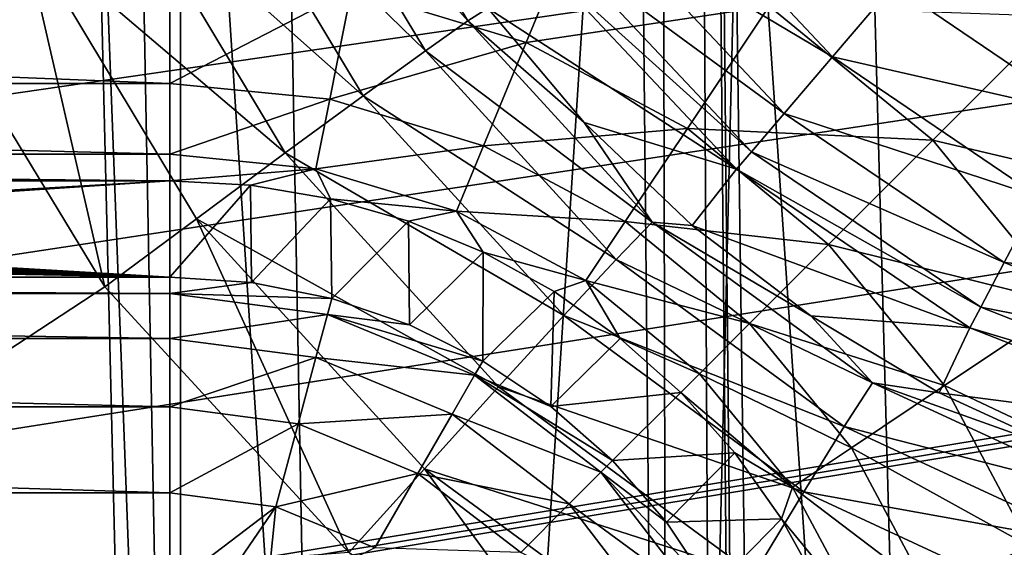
# Model space of a CAD drawing. Header units: metres. Extents: x -105 to 105, y -117 to 62.
# Tile 329 of 382: x 4.02 to 7.19, y 4.35 to 6.05. Entities that reach past the tile are written whole.
import ezdxf

# ---------------------------------------------------------------- set-up
doc = ezdxf.new("R2010")
doc.units = ezdxf.units.M
doc.layers.add('solid_509432_AD150_SW0001', color=7, linetype='CONTINUOUS')
doc.layers.add('solid_509432_AD150_SW0001_01', color=7, linetype='CONTINUOUS')

msp = doc.modelspace()

# ---------------------------------------------------------------- linework, layer by layer
at = {"layer": 'solid_509432_AD150_SW0001'}
for points in [[(90, 18.299999, -16.299999), (-53, -0.25, -16.299999), (-90, -0.25, -16.299999)], [(-90, 18.299999, -16.299999), (90, 18.299999, -16.299999), (-90, -0.25, -16.299999)], [(-4.5, 5.61292, 66.59124), (4.5, 5.527847, 65.932358), (-4.5, 5.527847, 65.932358)], [(-1.484866, 5.327684, 54.465019), (4.5, 5.21715, 48.132549), (-4.5, 5.21715, 48.132549)], [(-4.5, 4.52211, 47.197586), (4.5, 4.217303, 47.150002), (-4.5, 4.217303, 47.150002)]]:
    msp.add_3dface(points, dxfattribs=at)
at = {"layer": 'solid_509432_AD150_SW0001_01'}
for points in [[(1.560201, 19.454649, 71.878479), (0, -90.568039, 71.879997), (6.716792, -90.563103, 71.851799)], [(3.113525, 19.27993, 71.87394), (1.560201, 19.454649, 71.878479), (6.716792, -90.563103, 71.851799)], [(4.649279, 18.989752, 71.866493), (3.113525, 19.27993, 71.87394), (6.716792, -90.563103, 71.851799)], [(6.158848, 18.585764, 71.856293), (4.649279, 18.989752, 71.866493), (6.716792, -90.563103, 71.851799)], [(6.158848, 18.585764, 71.856293), (7.271198, -90.493584, 71.846954), (7.627426, -90.37117, 71.843636)], [(7.633742, 18.070267, 71.843575), (6.158848, 18.585764, 71.856293), (7.627426, -90.37117, 71.843636)], [(6.158848, 18.585764, 71.856293), (7.181343, -90.514397, 71.847771), (7.271198, -90.493584, 71.846954)], [(6.158848, 18.585764, 71.856293), (6.716792, -90.563103, 71.851799), (7.181343, -90.514397, 71.847771)], [(-47.909828, -0.25, -16.299999), (-53, -0.25, -16.299999), (90, 18.299999, -16.299999)], [(-42.814568, -0.25, -16.299999), (-47.909828, -0.25, -16.299999), (90, 18.299999, -16.299999)], [(-37.719303, -0.25, -16.299999), (-42.814568, -0.25, -16.299999), (90, 18.299999, -16.299999)], [(-32.624043, -0.25, -16.299999), (-37.719303, -0.25, -16.299999), (90, 18.299999, -16.299999)], [(-27.549141, -0.25, -16.299999), (-32.624043, -0.25, -16.299999), (90, 18.299999, -16.299999)], [(-23, -0.25, -16.299999), (-27.549141, -0.25, -16.299999), (90, 18.299999, -16.299999)], [(-22.841265, -0.250993, -16.299999), (-23, -0.25, -16.299999), (90, 18.299999, -16.299999)], [(-22.698387, -0.251749, -16.299999), (-22.841265, -0.250993, -16.299999), (90, 18.299999, -16.299999)], [(-10.890583, -0.25, -16.299999), (-22.698387, -0.251749, -16.299999), (90, 18.299999, -16.299999)], [(0, -0.25, -16.299999), (-10.890583, -0.25, -16.299999), (90, 18.299999, -16.299999)], [(10.890579, -0.25, -16.299999), (0, -0.25, -16.299999), (90, 18.299999, -16.299999)], [(3.878526, -0.11237, -13.32726), (4.535146, -0.11237, -13.4), (3.879204, 17.273149, -13.327412)], [(3.879204, 17.273149, -13.327412), (4.535146, -0.11237, -13.4), (4.205353, 17.273149, -13.381818)], [(4.205353, 17.273149, -13.381818), (4.535146, -0.11237, -13.4), (4.535146, 17.273149, -13.4)], [(56.523369, 17.273149, -13.4), (4.535146, 17.273149, -13.4), (53, -0.25, -13.4)], [(52.950596, -0.25, -13.4), (53, -0.25, -13.4), (4.535146, 17.273149, -13.4)], [(52.900997, -0.249998, -13.4), (52.950596, -0.25, -13.4), (4.535146, 17.273149, -13.4)], [(41.241299, -0.200349, -13.4), (52.900997, -0.249998, -13.4), (4.535146, 17.273149, -13.4)], [(34.703178, -0.138733, -13.4), (41.241299, -0.200349, -13.4), (4.535146, 17.273149, -13.4)], [(27.671181, -0.053889, -13.4), (34.703178, -0.138733, -13.4), (4.535146, 17.273149, -13.4)], [(25.500853, -0.025307, -13.4), (27.671181, -0.053889, -13.4), (4.535146, 17.273149, -13.4)], [(23.374996, 0.00235, -13.4), (25.500853, -0.025307, -13.4), (4.535146, 17.273149, -13.4)], [(22.756027, 0.002081, -13.4), (23.374996, 0.00235, -13.4), (4.535146, 17.273149, -13.4)], [(22.091089, -0.016663, -13.4), (22.756027, 0.002081, -13.4), (4.535146, 17.273149, -13.4)], [(21.366352, -0.05458, -13.4), (22.091089, -0.016663, -13.4), (4.535146, 17.273149, -13.4)], [(20.567993, -0.11237, -13.4), (21.366352, -0.05458, -13.4), (4.535146, 17.273149, -13.4)], [(20.325861, -0.121734, -13.4), (20.567993, -0.11237, -13.4), (4.535146, 17.273149, -13.4)], [(20.115334, -0.11237, -13.4), (20.325861, -0.121734, -13.4), (4.535146, 17.273149, -13.4)], [(4.535146, -0.11237, -13.4), (20.115334, -0.11237, -13.4), (4.535146, 17.273149, -13.4)], [(3.872695, -3.806017, 3.6), (4.037329, 16.087421, 3.6), (1.356257, 16.4984, 3.6)], [(3.872695, -3.806017, 3.6), (4.506017, -3.172695, 3.6), (4.037329, 16.087421, 3.6)], [(5.26448, -2.696117, 3.6), (6, 8.7, 3.6), (4.037329, 16.087421, 3.6)], [(4.506017, -3.172695, 3.6), (5.26448, -2.696117, 3.6), (4.037329, 16.087421, 3.6)], [(5.26448, -2.696117, 3.6), (6.109882, -2.400297, 3.6), (6, 8.7, 3.6)], [(6.109882, -2.400297, 3.6), (6.087182, 7.982027, 3.6), (6, 8.7, 3.6)], [(6.109882, -2.400297, 3.6), (6.343625, 7.305843, 3.6), (6.087182, 7.982027, 3.6)], [(6.109882, -2.400297, 3.6), (7, -2.3, 3.6), (6.343625, 7.305843, 3.6)], [(7, -2.3, 3.6), (6.754485, 6.710617, 3.6), (6.343625, 7.305843, 3.6)], [(5.006683, 6.794505, 0.982977), (5.460683, 6.042563, 0.998728), (4.854032, 6.725901, 1.322989)], [(5.006683, 6.794505, 0.982977), (5.525288, 6.084089, 0.629545), (5.460683, 6.042563, 0.998728)], [(4.854032, 6.725901, 1.322989), (5.323682, 5.946364, 1.338723), (4.629546, 6.622353, 1.610218)], [(5.460683, 6.042563, 0.998728), (5.323682, 5.946364, 1.338723), (4.854032, 6.725901, 1.322989)], [(7, -2.3, 3.6), (7.29579, 6.23106, 3.6), (6.754485, 6.710617, 3.6)], [(4.629546, 6.622353, 1.610218), (5.123304, 5.801531, 1.625938), (4.347552, 6.490471, 1.826331)], [(5.323682, 5.946364, 1.338723), (5.123304, 5.801531, 1.625938), (4.629546, 6.622353, 1.610218)], [(6.084257, 6.513192, -3.250977), (6.634661, 5.927121, -3.250977), (5.892364, 6.369273, -2.96602)], [(6.831097, 6.157403, -3.468048), (6.634661, 5.927121, -3.250977), (6.084257, 6.513192, -3.250977)], [(4.347552, 6.490471, 1.826331), (4.87234, 5.617311, 1.842039), (4.026052, 6.338674, 1.957533)], [(5.123304, 5.801531, 1.625938), (4.87234, 5.617311, 1.842039), (4.347552, 6.490471, 1.826331)], [(5.648627, 5.973032, 67.774803), (5.085565, 6.143835, 67.774803), (5.830242, 6.411487, 68.240654)], [(5.648627, 5.973032, 67.774803), (5.830242, 6.411487, 68.240654), (6.431211, 6.090262, 68.240654)], [(5.892364, 6.369273, -2.96602), (6.478992, 5.74463, -2.96602), (5.762557, 6.271917, -2.630746)], [(6.634661, 5.927121, -3.250977), (6.478992, 5.74463, -2.96602), (5.892364, 6.369273, -2.96602)], [(4.026052, 6.338674, 1.957533), (4.290625, 5.18569, 2.011326), (3.688886, 6.179491, 1.995569)], [(4.026052, 6.338674, 1.957533), (4.586808, 5.405461, 1.973234), (4.290625, 5.18569, 2.011326)], [(4.87234, 5.617311, 1.842039), (4.586808, 5.405461, 1.973234), (4.026052, 6.338674, 1.957533)], [(5.762557, 6.271917, -2.630746), (6.373688, 5.621183, -2.630746), (5.702955, 6.227216, -2.267689)], [(6.478992, 5.74463, -2.96602), (6.373688, 5.621183, -2.630746), (5.762557, 6.271917, -2.630746)], [(5.525288, 6.084089, 0.629545), (5.702955, 6.227216, -2.267689), (6.325337, 5.564502, -2.267689)], [(6.373688, 5.621183, -2.630746), (6.325337, 5.564502, -2.267689), (5.702955, 6.227216, -2.267689)], [(7, -2.3, 3.6), (7.890118, -2.400297, 3.6), (7.29579, 6.23106, 3.6)], [(-4.5, 6.201508, 67.774803), (4.5, 6.201508, 67.774803), (4.5, 5.841217, 67.215843)], [(-4.5, 5.841217, 67.215843), (-4.5, 6.201508, 67.774803), (4.5, 5.841217, 67.215843)], [(4.5, 5.841217, 67.215843), (4.5, 6.201508, 67.774803), (5.085565, 6.143835, 67.774803)], [(3.688886, 6.179491, 1.995569), (4.290625, 5.18569, 2.011326), (2.711786, 4.149403, 1.969982)], [(6.831097, 6.157403, -3.468048), (7.441337, 5.743734, -3.468048), (6.634661, 5.927121, -3.250977)], [(7.603097, 6.050539, -3.603846), (7.441337, 5.743734, -3.468048), (6.831097, 6.157403, -3.468048)], [(5.015276, 5.790467, 67.215843), (4.5, 5.841217, 67.215843), (5.085565, 6.143835, 67.774803)], [(5.015276, 5.790467, 67.215843), (5.085565, 6.143835, 67.774803), (5.648627, 5.973032, 67.774803)], [(6.167548, 5.695662, 67.774803), (5.648627, 5.973032, 67.774803), (6.431211, 6.090262, 68.240654)], [(6.167548, 5.695662, 67.774803), (6.431211, 6.090262, 68.240654), (6.957966, 5.657966, 68.240654)], [(6.957966, 5.657966, 68.240654), (6.431211, 6.090262, 68.240654), (7.357871, 6.05787, 68.590508)], [(5.460683, 6.042563, 0.998728), (5.525288, 6.084089, 0.629545), (5.834797, 5.71578, 0.640441)], [(5.834797, 5.71578, 0.640441), (5.525288, 6.084089, 0.629545), (6.325337, 5.564502, -2.267689)], [(5.460683, 6.042563, 0.998728), (6.054142, 5.394689, 1.019301), (5.323682, 5.946364, 1.338723)], [(5.460683, 6.042563, 0.998728), (5.834797, 5.71578, 0.640441), (6.054142, 5.394689, 1.019301)], [(6.957966, 5.657966, 68.240654), (7.357871, 6.05787, 68.590508), (7.8605, 5.445415, 68.590508)], [(5.51075, 5.640166, 67.215843), (5.015276, 5.790467, 67.215843), (5.648627, 5.973032, 67.774803)], [(5.51075, 5.640166, 67.215843), (5.648627, 5.973032, 67.774803), (6.167548, 5.695662, 67.774803)], [(5.323682, 5.946364, 1.338723), (5.937869, 5.274189, 1.359274), (5.123304, 5.801531, 1.625938)], [(6.054142, 5.394689, 1.019301), (5.937869, 5.274189, 1.359274), (5.323682, 5.946364, 1.338723)], [(6.634661, 5.927121, -3.250977), (7.300169, 5.475986, -3.250977), (6.478992, 5.74463, -2.96602)], [(7.441337, 5.743734, -3.468048), (7.300169, 5.475986, -3.250977), (6.634661, 5.927121, -3.250977)], [(-4.5, 5.841217, 67.215843), (4.5, 5.841217, 67.215843), (4.5, 5.61292, 66.59124)], [(-4.5, 5.61292, 66.59124), (-4.5, 5.841217, 67.215843), (4.5, 5.61292, 66.59124)], [(4.5, 5.61292, 66.59124), (4.5, 5.841217, 67.215843), (5.015276, 5.790467, 67.215843)], [(4.970737, 5.566556, 66.59124), (4.5, 5.61292, 66.59124), (5.015276, 5.790467, 67.215843)], [(5.123304, 5.801531, 1.625938), (5.769223, 5.09336, 1.646469), (4.87234, 5.617311, 1.842039)], [(4.970737, 5.566556, 66.59124), (5.015276, 5.790467, 67.215843), (5.51075, 5.640166, 67.215843)], [(5.937869, 5.274189, 1.359274), (5.769223, 5.09336, 1.646469), (5.123304, 5.801531, 1.625938)], [(6.478992, 5.74463, -2.96602), (7.188299, 5.263805, -2.96602), (6.373688, 5.621183, -2.630746)], [(7.300169, 5.475986, -3.250977), (7.188299, 5.263805, -2.96602), (6.478992, 5.74463, -2.96602)], [(6.183037, 5.383798, 0.652703), (5.834797, 5.71578, 0.640441), (6.325337, 5.564502, -2.267689)], [(6.054142, 5.394689, 1.019301), (5.834797, 5.71578, 0.640441), (6.183037, 5.383798, 0.652703)], [(5.967381, 5.396091, 67.215843), (5.51075, 5.640166, 67.215843), (6.167548, 5.695662, 67.774803)], [(5.967381, 5.396091, 67.215843), (6.167548, 5.695662, 67.774803), (6.622386, 5.322386, 67.774803)], [(6.622386, 5.322386, 67.774803), (6.167548, 5.695662, 67.774803), (6.957966, 5.657966, 68.240654)], [(6.622386, 5.322386, 67.774803), (6.957966, 5.657966, 68.240654), (7.390262, 5.131211, 68.240654)], [(7.390262, 5.131211, 68.240654), (6.957966, 5.657966, 68.240654), (7.8605, 5.445415, 68.590508)], [(4.87234, 5.617311, 1.842039), (5.558971, 4.863748, 1.862556), (4.586808, 5.405461, 1.973234)], [(5.769223, 5.09336, 1.646469), (5.558971, 4.863748, 1.862556), (4.87234, 5.617311, 1.842039)], [(5.423385, 5.429248, 66.59124), (4.970737, 5.566556, 66.59124), (5.51075, 5.640166, 67.215843)], [(5.423385, 5.429248, 66.59124), (5.51075, 5.640166, 67.215843), (5.967381, 5.396091, 67.215843)], [(6.373688, 5.621183, -2.630746), (7.112624, 5.120274, -2.630746), (6.325337, 5.564502, -2.267689)], [(7.188299, 5.263805, -2.96602), (7.112624, 5.120274, -2.630746), (6.373688, 5.621183, -2.630746)], [(-4.5, 5.61292, 66.59124), (4.5, 5.61292, 66.59124), (4.5, 5.527847, 65.932358)], [(4.970737, 5.566556, 66.59124), (4.5, 5.527847, 65.932358), (4.5, 5.61292, 66.59124)], [(4.970737, 5.566556, 66.59124), (4.760636, 5.51321, 65.932358), (4.5, 5.527847, 65.932358)], [(4.970737, 5.566556, 66.59124), (5.017995, 5.469483, 65.932358), (4.760636, 5.51321, 65.932358)], [(5.423385, 5.429248, 66.59124), (5.017995, 5.469483, 65.932358), (4.970737, 5.566556, 66.59124)], [(6.183037, 5.383798, 0.652703), (6.325337, 5.564502, -2.267689), (7.077877, 5.054371, -2.267689)], [(7.112624, 5.120274, -2.630746), (7.077877, 5.054371, -2.267689), (6.325337, 5.564502, -2.267689)], [(1.818612, 5.371933, 57.000069), (-4.5, 5.527847, 65.932358), (4.5, 5.527847, 65.932358)], [(2.028432, 5.363092, 56.493568), (1.818612, 5.371933, 57.000069), (4.5, 5.527847, 65.932358)], [(2.028432, 5.363092, 56.493568), (4.5, 5.527847, 65.932358), (4.5, 5.21715, 48.132549)], [(4.760636, 5.51321, 65.932358), (4.5, 5.21715, 48.132549), (4.5, 5.527847, 65.932358)], [(4.760636, 5.51321, 65.932358), (4.763291, 5.199893, 48.132549), (4.5, 5.21715, 48.132549)], [(4.760636, 5.51321, 65.932358), (5.017995, 5.469483, 65.932358), (4.763291, 5.199893, 48.132549)], [(5.017995, 5.469483, 65.932358), (5.022077, 5.148417, 48.132549), (4.763291, 5.199893, 48.132549)], [(5.017995, 5.469483, 65.932358), (5.268839, 5.397216, 65.932358), (5.022077, 5.148417, 48.132549)], [(5.423385, 5.429248, 66.59124), (5.268839, 5.397216, 65.932358), (5.017995, 5.469483, 65.932358)], [(7.300169, 5.475986, -3.250977), (8.048397, 5.181742, -3.250977), (7.188299, 5.263805, -2.96602)], [(5.423385, 5.429248, 66.59124), (5.510015, 5.297318, 65.932358), (5.268839, 5.397216, 65.932358)], [(5.840547, 5.20627, 66.59124), (5.510015, 5.297318, 65.932358), (5.423385, 5.429248, 66.59124)], [(5.840547, 5.20627, 66.59124), (5.423385, 5.429248, 66.59124), (5.967381, 5.396091, 67.215843)], [(4.586808, 5.405461, 1.973234), (5.076861, 4.330232, 2.031914), (4.290625, 5.18569, 2.011326)], [(4.586808, 5.405461, 1.973234), (5.320533, 4.600007, 1.99374), (5.076861, 4.330232, 2.031914)], [(5.558971, 4.863748, 1.862556), (5.320533, 4.600007, 1.99374), (4.586808, 5.405461, 1.973234)], [(5.268839, 5.397216, 65.932358), (5.27193, 5.063604, 48.132549), (5.022077, 5.148417, 48.132549)], [(5.268839, 5.397216, 65.932358), (5.510015, 5.297318, 65.932358), (5.27193, 5.063604, 48.132549)], [(5.840547, 5.20627, 66.59124), (5.967381, 5.396091, 67.215843), (6.367622, 5.067622, 67.215843)], [(6.054142, 5.394689, 1.019301), (6.763923, 4.876386, 1.043887), (5.937869, 5.274189, 1.359274)], [(6.367622, 5.067622, 67.215843), (5.967381, 5.396091, 67.215843), (6.622386, 5.322386, 67.774803)], [(6.054142, 5.394689, 1.019301), (6.183037, 5.383798, 0.652703), (6.565778, 5.092195, 0.666172)], [(6.054142, 5.394689, 1.019301), (6.565778, 5.092195, 0.666172), (6.763923, 4.876386, 1.043887)], [(2.1, 5.353605, 55.950001), (2.028432, 5.363092, 56.493568), (4.5, 5.21715, 48.132549)], [(6.565778, 5.092195, 0.666172), (6.183037, 5.383798, 0.652703), (7.077877, 5.054371, -2.267689)], [(1.484866, 5.327684, 54.465019), (1.818612, 5.335276, 54.899929), (4.5, 5.21715, 48.132549)], [(1.818612, 5.335276, 54.899929), (2.028432, 5.344117, 55.406433), (4.5, 5.21715, 48.132549)], [(2.028432, 5.344117, 55.406433), (2.1, 5.353605, 55.950001), (4.5, 5.21715, 48.132549)], [(-1.484866, 5.327684, 54.465019), (-1.049952, 5.321859, 54.131321), (4.5, 5.21715, 48.132549)], [(-1.049952, 5.321859, 54.131321), (-0.543499, 5.318198, 53.921551), (4.5, 5.21715, 48.132549)], [(-0.543499, 5.318198, 53.921551), (0, 5.316949, 53.849998), (4.5, 5.21715, 48.132549)], [(0.543499, 5.318198, 53.921551), (4.5, 5.21715, 48.132549), (0, 5.316949, 53.849998)], [(0.543499, 5.318198, 53.921551), (1.049952, 5.321859, 54.131321), (4.5, 5.21715, 48.132549)], [(1.049952, 5.321859, 54.131321), (1.484866, 5.327684, 54.465019), (4.5, 5.21715, 48.132549)], [(5.510015, 5.297318, 65.932358), (5.508575, 4.946904, 48.132549), (5.27193, 5.063604, 48.132549)], [(5.510015, 5.297318, 65.932358), (5.73849, 5.171045, 65.932358), (5.508575, 4.946904, 48.132549)], [(5.840547, 5.20627, 66.59124), (5.73849, 5.171045, 65.932358), (5.510015, 5.297318, 65.932358)], [(6.367622, 5.067622, 67.215843), (6.622386, 5.322386, 67.774803), (6.995663, 4.867548, 67.774803)], [(6.995663, 4.867548, 67.774803), (6.622386, 5.322386, 67.774803), (7.390262, 5.131211, 68.240654)], [(5.937869, 5.274189, 1.359274), (6.672842, 4.735818, 1.383832), (5.769223, 5.09336, 1.646469)], [(6.763923, 4.876386, 1.043887), (6.672842, 4.735818, 1.383832), (5.937869, 5.274189, 1.359274)], [(7.188299, 5.263805, -2.96602), (7.98577, 4.950196, -2.96602), (7.112624, 5.120274, -2.630746)], [(8.048397, 5.181742, -3.250977), (7.98577, 4.950196, -2.96602), (7.188299, 5.263805, -2.96602)], [(4.5, 5.163952, 47.827736), (-4.5, 5.21715, 48.132549), (4.5, 5.21715, 48.132549)], [(-4.5, 5.163952, 47.827736), (-4.5, 5.21715, 48.132549), (4.5, 5.163952, 47.827736)], [(4.5, 5.163952, 47.827736), (4.5, 5.21715, 48.132549), (4.763291, 5.199893, 48.132549)], [(5.840547, 5.20627, 66.59124), (5.951389, 5.019984, 65.932358), (5.73849, 5.171045, 65.932358)], [(6.206192, 4.906192, 66.59124), (5.951389, 5.019984, 65.932358), (5.840547, 5.20627, 66.59124)], [(6.206192, 4.906192, 66.59124), (5.840547, 5.20627, 66.59124), (6.367622, 5.067622, 67.215843)], [(4.290625, 5.18569, 2.011326), (5.076861, 4.330232, 2.031914), (2.711786, 4.149403, 1.969982)], [(4.5, 5.163952, 47.827736), (4.763291, 5.199893, 48.132549), (5.022077, 5.148417, 48.132549)], [(5.73849, 5.171045, 65.932358), (5.727963, 4.800313, 48.132549), (5.508575, 4.946904, 48.132549)], [(5.73849, 5.171045, 65.932358), (5.951389, 5.019984, 65.932358), (5.727963, 4.800313, 48.132549)], [(-4.5, 5.163952, 47.827736), (4.5, 5.163952, 47.827736), (4.5, 5.019935, 47.553524)], [(-4.5, 5.019935, 47.553524), (-4.5, 5.163952, 47.827736), (4.5, 5.019935, 47.553524)], [(4.5, 5.163952, 47.827736), (5.022077, 5.148417, 48.132549), (5.008308, 5.097032, 47.827736)], [(4.5, 5.163952, 47.827736), (5.008308, 5.097032, 47.827736), (4.5, 5.019935, 47.553524)], [(5.008308, 5.097032, 47.827736), (5.022077, 5.148417, 48.132549), (5.27193, 5.063604, 48.132549)], [(6.995663, 4.867548, 67.774803), (7.390262, 5.131211, 68.240654), (7.711487, 4.530241, 68.240654)], [(7.112624, 5.120274, -2.630746), (7.943405, 4.793565, -2.630746), (7.077877, 5.054371, -2.267689)], [(7.98577, 4.950196, -2.96602), (7.943405, 4.793565, -2.630746), (7.112624, 5.120274, -2.630746)], [(5.008308, 5.097032, 47.827736), (4.971034, 4.957922, 47.553524), (4.5, 5.019935, 47.553524)], [(5.008308, 5.097032, 47.827736), (5.481976, 4.900832, 47.827736), (4.971034, 4.957922, 47.553524)], [(5.008308, 5.097032, 47.827736), (5.27193, 5.063604, 48.132549), (5.508575, 4.946904, 48.132549)], [(5.008308, 5.097032, 47.827736), (5.508575, 4.946904, 48.132549), (5.481976, 4.900832, 47.827736)], [(5.769223, 5.09336, 1.646469), (6.542474, 4.525688, 1.671004), (5.558971, 4.863748, 1.862556)], [(6.672842, 4.735818, 1.383832), (6.542474, 4.525688, 1.671004), (5.769223, 5.09336, 1.646469)], [(6.978363, 4.844532, 0.680698), (6.565778, 5.092195, 0.666172), (7.077877, 5.054371, -2.267689)], [(6.763923, 4.876386, 1.043887), (6.565778, 5.092195, 0.666172), (6.978363, 4.844532, 0.680698)], [(6.206192, 4.906192, 66.59124), (6.367622, 5.067622, 67.215843), (6.696092, 4.667381, 67.215843)], [(6.696092, 4.667381, 67.215843), (6.367622, 5.067622, 67.215843), (6.995663, 4.867548, 67.774803)], [(6.978363, 4.844532, 0.680698), (7.077877, 5.054371, -2.267689), (7.923953, 4.721647, -2.267689)], [(7.943405, 4.793565, -2.630746), (7.923953, 4.721647, -2.267689), (7.077877, 5.054371, -2.267689)], [(-4.5, 5.019935, 47.553524), (4.5, 5.019935, 47.553524), (4.5, 4.79892, 47.336536)], [(-4.5, 4.79892, 47.336536), (-4.5, 5.019935, 47.553524), (4.5, 4.79892, 47.336536)], [(4.5, 5.019935, 47.553524), (4.971034, 4.957922, 47.553524), (4.5, 4.79892, 47.336536)], [(5.951389, 5.019984, 65.932358), (6.146037, 4.846036, 65.932358), (5.727963, 4.800313, 48.132549)], [(6.206192, 4.906192, 66.59124), (6.146037, 4.846036, 65.932358), (5.951389, 5.019984, 65.932358)], [(4.971034, 4.957922, 47.553524), (4.913831, 4.744439, 47.336536), (4.5, 4.79892, 47.336536)], [(4.971034, 4.957922, 47.553524), (5.409967, 4.77611, 47.553524), (4.913831, 4.744439, 47.336536)], [(5.481976, 4.900832, 47.827736), (5.409967, 4.77611, 47.553524), (4.971034, 4.957922, 47.553524)], [(5.481976, 4.900832, 47.827736), (5.508575, 4.946904, 48.132549), (5.727963, 4.800313, 48.132549)], [(5.481976, 4.900832, 47.827736), (5.888724, 4.588724, 47.827736), (5.409967, 4.77611, 47.553524)], [(5.481976, 4.900832, 47.827736), (5.727963, 4.800313, 48.132549), (5.926341, 4.626341, 48.132549)], [(5.481976, 4.900832, 47.827736), (5.926341, 4.626341, 48.132549), (5.888724, 4.588724, 47.827736)], [(6.50627, 4.540547, 66.59124), (6.146037, 4.846036, 65.932358), (6.206192, 4.906192, 66.59124)], [(6.50627, 4.540547, 66.59124), (6.206192, 4.906192, 66.59124), (6.696092, 4.667381, 67.215843)], [(5.558971, 4.863748, 1.862556), (6.381142, 4.259408, 1.887071), (5.320533, 4.600007, 1.99374)], [(6.542474, 4.525688, 1.671004), (6.381142, 4.259408, 1.887071), (5.558971, 4.863748, 1.862556)], [(6.763923, 4.876386, 1.043887), (7.562281, 4.508081, 1.071523), (6.672842, 4.735818, 1.383832)], [(6.696092, 4.667381, 67.215843), (6.995663, 4.867548, 67.774803), (7.273032, 4.348627, 67.774803)], [(6.763923, 4.876386, 1.043887), (6.978363, 4.844532, 0.680698), (7.415764, 4.643845, 0.696084)], [(6.763923, 4.876386, 1.043887), (7.415764, 4.643845, 0.696084), (7.562281, 4.508081, 1.071523)], [(7.273032, 4.348627, 67.774803), (6.995663, 4.867548, 67.774803), (7.711487, 4.530241, 68.240654)], [(6.146037, 4.846036, 65.932358), (5.926341, 4.626341, 48.132549), (5.727963, 4.800313, 48.132549)], [(6.146037, 4.846036, 65.932358), (6.319984, 4.651389, 65.932358), (5.926341, 4.626341, 48.132549)], [(6.50627, 4.540547, 66.59124), (6.319984, 4.651389, 65.932358), (6.146037, 4.846036, 65.932358)], [(7.415764, 4.643845, 0.696084), (6.978363, 4.844532, 0.680698), (7.923953, 4.721647, -2.267689)], [(-4.5, 4.79892, 47.336536), (4.5, 4.79892, 47.336536), (4.5, 4.52211, 47.197586)], [(-4.5, 4.52211, 47.197586), (-4.5, 4.79892, 47.336536), (4.5, 4.52211, 47.197586)], [(4.5, 4.79892, 47.336536), (4.913831, 4.744439, 47.336536), (4.5, 4.52211, 47.197586)], [(5.409967, 4.77611, 47.553524), (5.29946, 4.584706, 47.336536), (4.913831, 4.744439, 47.336536)], [(5.409967, 4.77611, 47.553524), (5.786888, 4.486888, 47.553524), (5.29946, 4.584706, 47.336536)], [(5.888724, 4.588724, 47.827736), (5.786888, 4.486888, 47.553524), (5.409967, 4.77611, 47.553524)], [(4.913831, 4.744439, 47.336536), (4.842187, 4.477061, 47.197586), (4.5, 4.52211, 47.197586)], [(4.913831, 4.744439, 47.336536), (5.29946, 4.584706, 47.336536), (4.842187, 4.477061, 47.197586)], [(6.672842, 4.735818, 1.383832), (7.500056, 4.352533, 1.411448), (6.542474, 4.525688, 1.671004)], [(7.562281, 4.508081, 1.071523), (7.500056, 4.352533, 1.411448), (6.672842, 4.735818, 1.383832)], [(6.50627, 4.540547, 66.59124), (6.696092, 4.667381, 67.215843), (6.940166, 4.21075, 67.215843)], [(6.940166, 4.21075, 67.215843), (6.696092, 4.667381, 67.215843), (7.273032, 4.348627, 67.774803)], [(6.319984, 4.651389, 65.932358), (6.100313, 4.427963, 48.132549), (5.926341, 4.626341, 48.132549)], [(6.319984, 4.651389, 65.932358), (6.471045, 4.438489, 65.932358), (6.100313, 4.427963, 48.132549)], [(6.50627, 4.540547, 66.59124), (6.471045, 4.438489, 65.932358), (6.319984, 4.651389, 65.932358)], [(5.320533, 4.600007, 1.99374), (6.016685, 3.646866, 2.056524), (5.076861, 4.330232, 2.031914)], [(5.320533, 4.600007, 1.99374), (6.199143, 3.953974, 2.018243), (6.016685, 3.646866, 2.056524)], [(6.381142, 4.259408, 1.887071), (6.199143, 3.953974, 2.018243), (5.320533, 4.600007, 1.99374)], [(5.888724, 4.588724, 47.827736), (5.926341, 4.626341, 48.132549), (6.100313, 4.427963, 48.132549)], [(5.29946, 4.584706, 47.336536), (5.161055, 4.344981, 47.197586), (4.842187, 4.477061, 47.197586)], [(5.29946, 4.584706, 47.336536), (5.630608, 4.330607, 47.336536), (5.161055, 4.344981, 47.197586)], [(5.786888, 4.486888, 47.553524), (5.630608, 4.330607, 47.336536), (5.29946, 4.584706, 47.336536)], [(5.888724, 4.588724, 47.827736), (6.200832, 4.181976, 47.827736), (5.786888, 4.486888, 47.553524)], [(5.888724, 4.588724, 47.827736), (6.100313, 4.427963, 48.132549), (6.246903, 4.208575, 48.132549)], [(5.888724, 4.588724, 47.827736), (6.246903, 4.208575, 48.132549), (6.200832, 4.181976, 47.827736)], [(6.729248, 4.123384, 66.59124), (6.471045, 4.438489, 65.932358), (6.50627, 4.540547, 66.59124)], [(6.729248, 4.123384, 66.59124), (6.50627, 4.540547, 66.59124), (6.940166, 4.21075, 67.215843)], [(-4.5, 4.52211, 47.197586), (4.5, 4.52211, 47.197586), (4.5, 4.217303, 47.150002)], [(4.5, 4.52211, 47.197586), (4.842187, 4.477061, 47.197586), (4.5, 4.217303, 47.150002)], [(6.542474, 4.525688, 1.671004), (7.413164, 4.120997, 1.698602), (6.381142, 4.259408, 1.887071)], [(7.500056, 4.352533, 1.411448), (7.413164, 4.120997, 1.698602), (6.542474, 4.525688, 1.671004)], [(4.842187, 4.477061, 47.197586), (4.655941, 4.20528, 47.150002), (4.5, 4.217303, 47.150002)], [(4.842187, 4.477061, 47.197586), (4.811003, 4.168598, 47.150002), (4.655941, 4.20528, 47.150002)], [(4.842187, 4.477061, 47.197586), (5.161055, 4.344981, 47.197586), (4.811003, 4.168598, 47.150002)], [(5.786888, 4.486888, 47.553524), (6.07611, 4.109968, 47.553524), (5.630608, 4.330607, 47.336536)], [(6.200832, 4.181976, 47.827736), (6.07611, 4.109968, 47.553524), (5.786888, 4.486888, 47.553524)], [(6.471045, 4.438489, 65.932358), (6.246903, 4.208575, 48.132549), (6.100313, 4.427963, 48.132549)], [(6.471045, 4.438489, 65.932358), (6.597318, 4.210015, 65.932358), (6.246903, 4.208575, 48.132549)], [(6.729248, 4.123384, 66.59124), (6.597318, 4.210015, 65.932358), (6.471045, 4.438489, 65.932358)], [(6.940166, 4.21075, 67.215843), (7.273032, 4.348627, 67.774803), (7.443835, 3.785565, 67.774803)]]:
    msp.add_3dface(points, dxfattribs=at)

doc.saveas('drawing.dxf')
